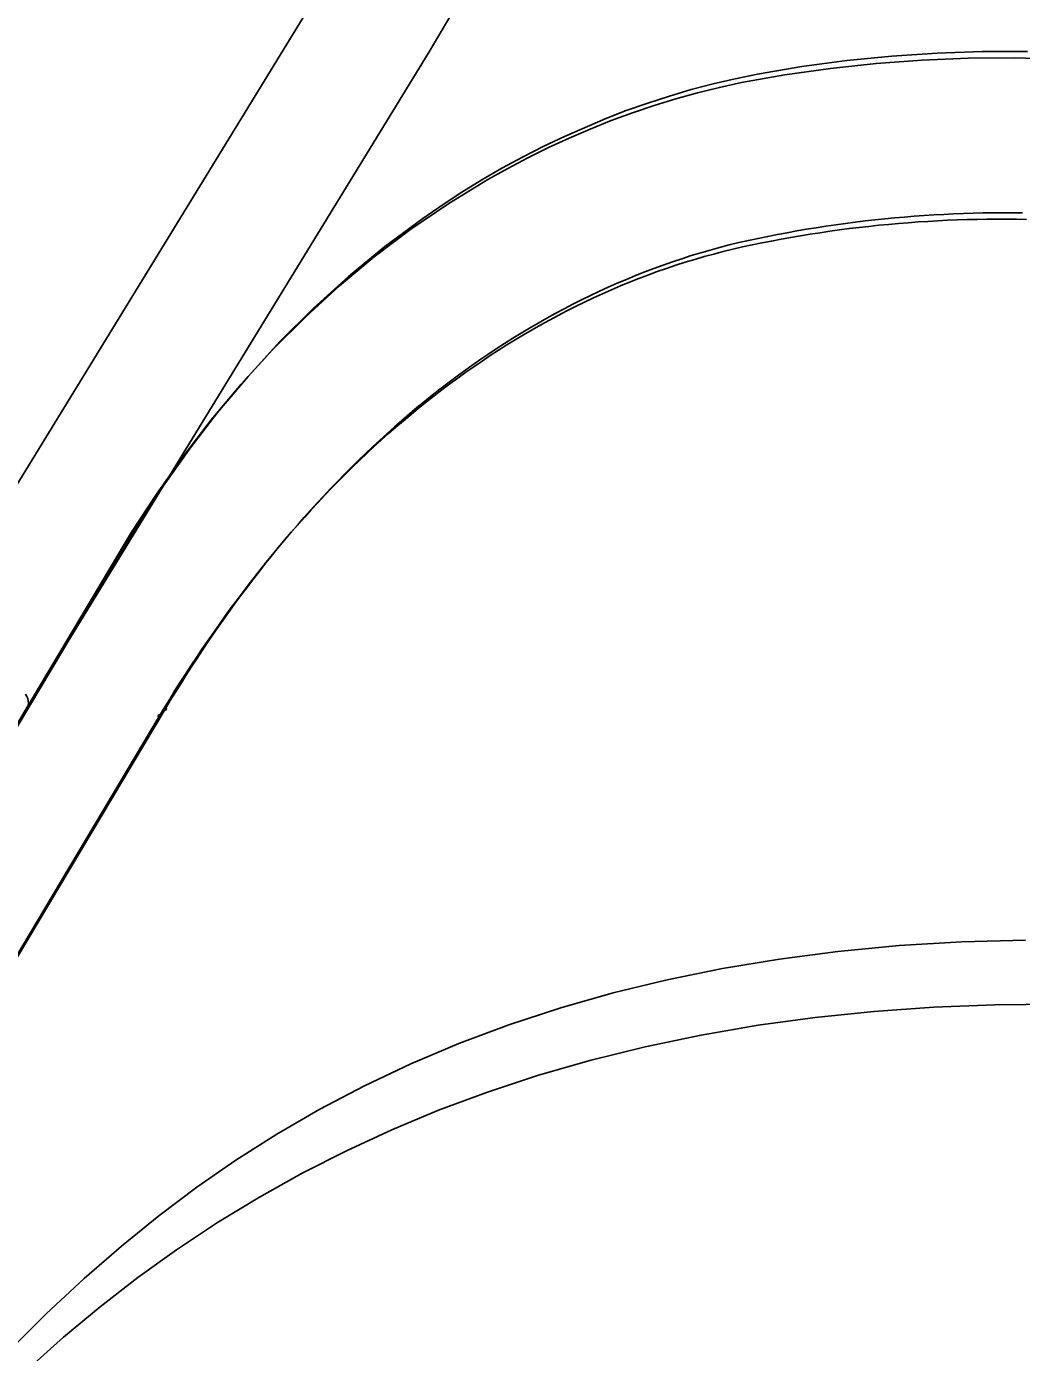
# Model space of a CAD drawing. Extents: x 973688 to 979179, y 703586 to 707602.
# Drawn here: x 978555.89 to 978589.52, y 703894.39 to 703939.19 of the extents above; entities that cross this region are included whole.
import ezdxf

# ---------------------------------------------------------------- set-up
doc = ezdxf.new("R2010")
doc.units = 0
doc.layers.add('Radius Check', color=7, linetype='Continuous')

msp = doc.modelspace()

# ---------------------------------------------------------------- linework, layer by layer
at = {"layer": 'Radius Check'}
for p, q in [((978551.143, 703916.504), (978572.404, 703951.189)), ((978536.798, 703876.302), (978560.578, 703916.133)), ((978539.705, 703881.219), (978560.385, 703915.901))]:
    msp.add_line(p, q, dxfattribs=at)
for points in [[(978570.676, 703940.333), (978569.495, 703938.338), (978518.446, 703855.028)], [(978553.834, 703912.743), (978559.443, 703922.108), (978560.285, 703923.397), (978561.183, 703924.664), (978562.137, 703925.902), (978563.146, 703927.106), (978564.209, 703928.269), (978565.326, 703929.387), (978566.472, 703930.433), (978567.642, 703931.408), (978568.881, 703932.344), (978570.162, 703933.217), (978571.483, 703934.024), (978572.157, 703934.402), (978572.84, 703934.761), (978573.532, 703935.102), (978574.231, 703935.425), (978574.938, 703935.729), (978575.652, 703936.014), (978576.373, 703936.279), (978577.1, 703936.524), (978577.832, 703936.749), (978578.57, 703936.953), (978579.312, 703937.137), (978580.059, 703937.3), (978581.527, 703937.562), (978583.066, 703937.78), (978584.613, 703937.947), (978586.164, 703938.062), (978587.719, 703938.124), (978589.275, 703938.135), (978590.831, 703938.094)], [(978554.512, 703913.776), (978559.653, 703922.363), (978560.509, 703923.668), (978561.417, 703924.944), (978562.35, 703926.151), (978563.377, 703927.373), (978564.458, 703928.549), (978565.59, 703929.677), (978566.773, 703930.749), (978568.005, 703931.763), (978569.282, 703932.713), (978569.936, 703933.163), (978570.602, 703933.595), (978571.277, 703934.01), (978571.961, 703934.406), (978572.655, 703934.785), (978573.358, 703935.144), (978574.069, 703935.483), (978575.444, 703936.076), (978576.163, 703936.352), (978576.889, 703936.609), (978577.62, 703936.846), (978578.356, 703937.062), (978579.098, 703937.258), (978579.844, 703937.432), (978580.593, 703937.586), (978582.102, 703937.839), (978583.619, 703938.041), (978585.142, 703938.193), (978586.669, 703938.295), (978588.198, 703938.347), (978589.727, 703938.348)], [(978560.578, 703916.133), (978560.75, 703916.418), (978560.925, 703916.702), (978561.101, 703916.985), (978561.279, 703917.267), (978561.46, 703917.547), (978561.642, 703917.827), (978561.826, 703918.105), (978562.011, 703918.381), (978562.199, 703918.657), (978562.389, 703918.931), (978562.581, 703919.203), (978562.775, 703919.474), (978562.971, 703919.744), (978563.169, 703920.012), (978563.369, 703920.278), (978563.572, 703920.543), (978563.776, 703920.807), (978563.983, 703921.068), (978564.191, 703921.328), (978564.402, 703921.586), (978564.615, 703921.843), (978564.83, 703922.097), (978565.048, 703922.35), (978565.267, 703922.601), (978565.489, 703922.85), (978565.713, 703923.097), (978565.939, 703923.341), (978566.168, 703923.584), (978566.399, 703923.825), (978566.632, 703924.063), (978566.867, 703924.299), (978567.104, 703924.533), (978567.344, 703924.765), (978567.586, 703924.994), (978567.83, 703925.221), (978568.077, 703925.445), (978568.326, 703925.667), (978568.577, 703925.886), (978568.83, 703926.103), (978569.086, 703926.317), (978569.344, 703926.528), (978569.604, 703926.736), (978569.866, 703926.942), (978570.13, 703927.145), (978570.397, 703927.345), (978570.666, 703927.542), (978570.937, 703927.736), (978571.21, 703927.927), (978571.486, 703928.115), (978571.763, 703928.299), (978572.043, 703928.481), (978572.325, 703928.659), (978572.608, 703928.834), (978572.894, 703929.005), (978573.182, 703929.173), (978573.472, 703929.338), (978573.764, 703929.498), (978574.058, 703929.656), (978574.354, 703929.81), (978574.651, 703929.96), (978574.951, 703930.106), (978575.252, 703930.248), (978575.555, 703930.387), (978575.86, 703930.521), (978576.167, 703930.652), (978576.475, 703930.779), (978576.785, 703930.901), (978577.097, 703931.02), (978577.41, 703931.134), (978577.725, 703931.244), (978578.041, 703931.35), (978578.358, 703931.452), (978578.677, 703931.549), (978578.997, 703931.641), (978579.319, 703931.73), (978579.641, 703931.813), (978579.965, 703931.892), (978580.29, 703931.967), (978580.616, 703932.036), (978580.943, 703932.103), (978581.27, 703932.167), (978581.597, 703932.229), (978581.926, 703932.287), (978582.254, 703932.343), (978582.583, 703932.397), (978582.913, 703932.448), (978583.242, 703932.496), (978583.573, 703932.541), (978583.903, 703932.584), (978584.234, 703932.624), (978584.565, 703932.661), (978584.897, 703932.696), (978585.229, 703932.728), (978585.561, 703932.757), (978585.893, 703932.784), (978586.226, 703932.808), (978586.558, 703932.829), (978586.891, 703932.847), (978587.224, 703932.863), (978587.557, 703932.876), (978587.89, 703932.886), (978588.223, 703932.894), (978588.557, 703932.899), (978588.89, 703932.901), (978589.223, 703932.9), (978589.557, 703932.897)], [(978560.385, 703915.901), (978560.557, 703916.187), (978560.732, 703916.471), (978560.908, 703916.754), (978561.086, 703917.035), (978561.266, 703917.316), (978561.448, 703917.595), (978561.632, 703917.873), (978561.817, 703918.15), (978562.005, 703918.426), (978562.195, 703918.7), (978562.387, 703918.972), (978562.581, 703919.244), (978562.776, 703919.513), (978562.974, 703919.781), (978563.174, 703920.048), (978563.377, 703920.313), (978563.581, 703920.577), (978563.787, 703920.838), (978563.996, 703921.098), (978564.206, 703921.357), (978564.419, 703921.613), (978564.634, 703921.868), (978564.851, 703922.121), (978565.071, 703922.372), (978565.293, 703922.621), (978565.516, 703922.868), (978565.743, 703923.112), (978565.971, 703923.355), (978566.202, 703923.596), (978566.434, 703923.834), (978566.67, 703924.071), (978566.907, 703924.305), (978567.147, 703924.536), (978567.388, 703924.766), (978567.633, 703924.993), (978567.879, 703925.217), (978568.128, 703925.439), (978568.379, 703925.659), (978568.632, 703925.875), (978568.887, 703926.09), (978569.145, 703926.301), (978569.405, 703926.51), (978569.667, 703926.715), (978569.931, 703926.919), (978570.198, 703927.119), (978570.467, 703927.316), (978570.738, 703927.51), (978571.011, 703927.701), (978571.286, 703927.889), (978571.564, 703928.074), (978571.843, 703928.255), (978572.125, 703928.434), (978572.409, 703928.609), (978572.694, 703928.78), (978572.982, 703928.948), (978573.272, 703929.113), (978573.564, 703929.274), (978573.858, 703929.431), (978574.153, 703929.585), (978574.451, 703929.736), (978574.75, 703929.882), (978575.052, 703930.025), (978575.355, 703930.163), (978575.66, 703930.298), (978575.966, 703930.429), (978576.274, 703930.556), (978576.584, 703930.679), (978576.896, 703930.797), (978577.209, 703930.912), (978577.523, 703931.022), (978577.839, 703931.128), (978578.157, 703931.23), (978578.476, 703931.327), (978578.796, 703931.42), (978579.117, 703931.508), (978579.44, 703931.592), (978579.764, 703931.671), (978580.089, 703931.746), (978580.414, 703931.816), (978580.741, 703931.883), (978581.068, 703931.947), (978581.396, 703932.008), (978581.724, 703932.067), (978582.052, 703932.124), (978582.381, 703932.177), (978582.711, 703932.228), (978583.041, 703932.277), (978583.371, 703932.322), (978583.701, 703932.365), (978584.032, 703932.405), (978584.363, 703932.443), (978584.695, 703932.478), (978585.027, 703932.51), (978585.359, 703932.539), (978585.691, 703932.566), (978586.023, 703932.59), (978586.356, 703932.611), (978586.689, 703932.63), (978587.022, 703932.646), (978587.355, 703932.659), (978587.688, 703932.67), (978588.021, 703932.677), (978588.355, 703932.683), (978588.688, 703932.685), (978589.021, 703932.685), (978589.355, 703932.682), (978589.688, 703932.676)], [(978589.656, 703908.325), (978587.502, 703908.265), (978585.389, 703908.137), (978583.316, 703907.941), (978581.343, 703907.684), (978579.418, 703907.364), (978577.543, 703906.982), (978575.723, 703906.54), (978573.954, 703906.038), (978572.196, 703905.463), (978570.506, 703904.831), (978568.878, 703904.144), (978567.311, 703903.404), (978565.803, 703902.612), (978564.351, 703901.77), (978562.971, 703900.891), (978561.652, 703899.977), (978560.364, 703899.009), (978559.096, 703897.981), (978557.838, 703896.888), (978556.558, 703895.697), (978555.276, 703894.425), (978554.001, 703893.078)], [(978590.741, 703906.165), (978588.617, 703906.142), (978586.553, 703906.059), (978584.53, 703905.915), (978582.55, 703905.71), (978580.617, 703905.446), (978578.69, 703905.114), (978576.805, 703904.721), (978574.974, 703904.268), (978573.198, 703903.758), (978571.477, 703903.191), (978569.817, 703902.573), (978568.238, 703901.916), (978566.704, 703901.208), (978565.213, 703900.45), (978563.765, 703899.644), (978562.343, 703898.778), (978560.956, 703897.859), (978559.649, 703896.92), (978558.382, 703895.938), (978557.142, 703894.906), (978555.921, 703893.818)]]:
    msp.add_lwpolyline(points, dxfattribs=at)
for centre in [(978560.578, 703916.133), (978560.578, 703916.133), (978560.385, 703915.901), (978560.385, 703915.901)]:
    msp.add_circle(centre, 0.0417, dxfattribs=at)
msp.add_arc((978555.467, 703916.345), 0.486, 320.0789, 36.03, dxfattribs=at)

doc.saveas('drawing.dxf')
